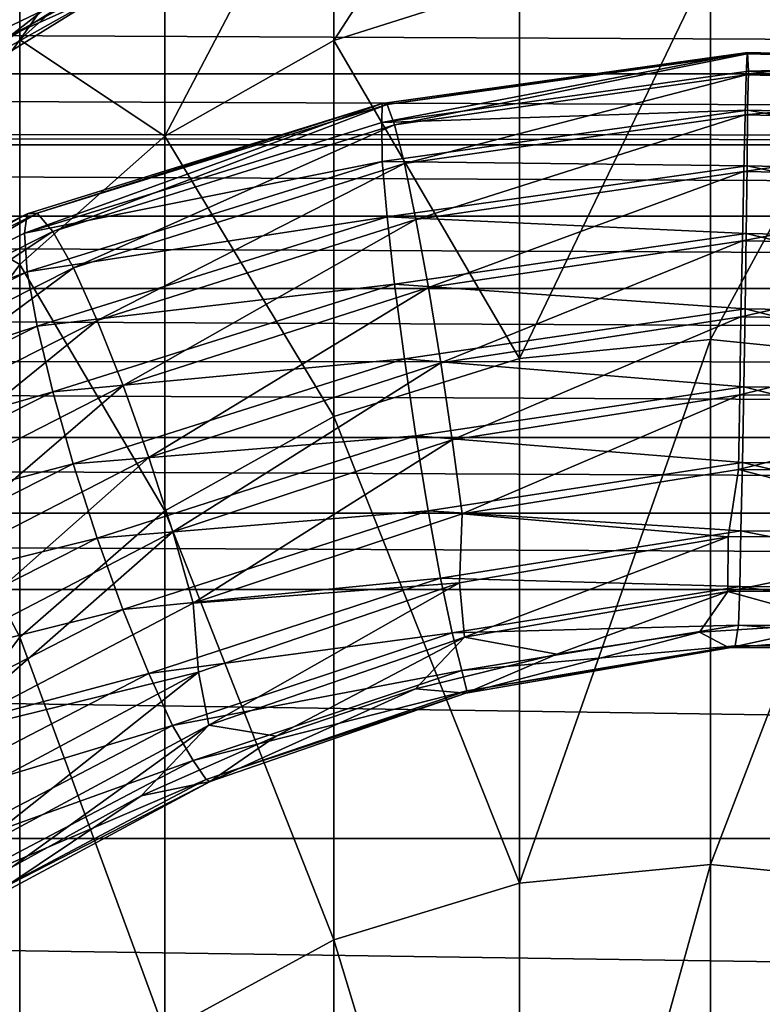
# Model space of a CAD drawing. Header units: metres. Extents: x -109 to 109, y -452 to 89.
# Tile 764 of 1056: x -6.31 to 0.47, y -3.79 to 5.2. Entities that reach past the tile are written whole.
import ezdxf

# ---------------------------------------------------------------- set-up
doc = ezdxf.new("R2010")
doc.units = ezdxf.units.M
for name, color, linetype in [('solid_K244270000C71_000', 7, 'CONTINUOUS'), ('solid_K244270000C71_000_01', 7, 'CONTINUOUS'), ('solid_k244270000c71_000_02', 7, 'CONTINUOUS')]:
    doc.layers.add(name, color=color, linetype=linetype)

msp = doc.modelspace()

# ---------------------------------------------------------------- linework, layer by layer
at = {"layer": 'solid_K244270000C71_000'}
for points in [[(69.097099, 4.706462, -14.242515), (-69.097099, 4.706462, -14.242515), (-68.101173, 5.3391, -14.017632)], [(68.101173, 5.3391, -14.017632), (69.097099, 4.706462, -14.242515), (-68.101173, 5.3391, -14.017632)], [(69.979553, 4.143574, -14.416338), (-69.960052, 4.156017, -14.412755), (-69.097099, 4.706462, -14.242515)], [(69.097099, 4.706462, -14.242515), (69.979553, 4.143574, -14.416338), (-69.097099, 4.706462, -14.242515)], [(70.113686, 4.058001, -14.440659), (-70.113686, 4.058001, -14.440659), (-69.960052, 4.156017, -14.412755)], [(69.979553, 4.143574, -14.416338), (70.113686, 4.058001, -14.440659), (-69.960052, 4.156017, -14.412755)], [(71.13726, 3.406121, -14.60816), (-71.13726, 3.406121, -14.60816), (-70.113686, 4.058001, -14.440659)], [(70.113686, 4.058001, -14.440659), (71.13726, 3.406121, -14.60816), (-70.113686, 4.058001, -14.440659)], [(72.173248, 2.747934, -14.746147), (-72.173248, 2.747934, -14.746147), (-71.13726, 3.406121, -14.60816)], [(71.13726, 3.406121, -14.60816), (72.173248, 2.747934, -14.746147), (-71.13726, 3.406121, -14.60816)], [(73.239342, 2.072355, -14.856155), (-73.219543, 2.084876, -14.854403), (-72.173248, 2.747934, -14.746147)], [(72.173248, 2.747934, -14.746147), (73.239342, 2.072355, -14.856155), (-72.173248, 2.747934, -14.746147)], [(74.320084, 1.388073, -14.935637), (-74.320084, 1.388073, -14.935637), (-73.219543, 2.084876, -14.854403)], [(73.239342, 2.072355, -14.856155), (74.320084, 1.388073, -14.935637), (-73.219543, 2.084876, -14.854403)], [(75.406387, 0.696714, -14.983811), (-75.406387, 0.696714, -14.983811), (-74.320084, 1.388073, -14.935637)], [(74.320084, 1.388073, -14.935637), (75.406387, 0.696714, -14.983811), (-74.320084, 1.388073, -14.935637)], [(76.5, 0, -15), (-76.5, 0, -15), (-75.406387, 0.696714, -14.983811)], [(75.406387, 0.696714, -14.983811), (76.5, 0, -15), (-75.406387, 0.696714, -14.983811)], [(76.498215, -2.273717, -14.826673), (-76.498215, -2.273717, -14.826673), (-76.5, 0, -15)], [(76.5, 0, -15), (76.498215, -2.273717, -14.826673), (-76.5, 0, -15)], [(76.5, -4.508398, -14.306444), (-76.5, -4.508398, -14.306444), (-76.498215, -2.273717, -14.826673)], [(76.498215, -2.273717, -14.826673), (76.5, -4.508398, -14.306444), (-76.498215, -2.273717, -14.826673)]]:
    msp.add_3dface(points, dxfattribs=at)
at = {"layer": 'solid_K244270000C71_000_01'}
for points in [[(0, 5.72877, 700.381042), (0, 2.282024, 717.039429), (1.767249, 5.545461, 700.351013)], [(0, 2.282024, 717.039429), (1.767249, 2.101745, 716.99469), (1.767249, 5.545461, 700.351013)], [(0.338105, 4.902512, 755.07428), (-3.000555, 4.262791, 756.271606), (0.347449, 4.730044, 755.757141)], [(-2.952124, 4.427762, 754.880554), (-2.996459, 4.436, 755.590393), (0.338105, 4.902512, 755.07428)], [(0.333102, 4.88917, 754.362427), (-2.952124, 4.427762, 754.880554), (0.338105, 4.902512, 755.07428)], [(-2.883221, 4.242224, 754.195923), (-2.952124, 4.427762, 754.880554), (0.333102, 4.88917, 754.362427)], [(0.325327, 4.696759, 753.675781), (-2.883221, 4.242224, 754.195923), (0.333102, 4.88917, 754.362427)], [(0.325327, 4.696759, 753.675781), (0.333102, 4.88917, 754.362427), (3.608263, 4.807048, 753.625549)], [(0.333102, 4.88917, 754.362427), (0.338105, 4.902512, 755.07428), (3.662452, 4.818024, 754.334351)], [(3.608263, 4.807048, 753.625549), (0.333102, 4.88917, 754.362427), (3.662452, 4.818024, 754.334351)], [(3.662452, 4.818024, 754.334351), (0.338105, 4.902512, 755.07428), (0.347449, 4.730044, 755.757141)], [(3.524045, 4.619859, 752.943298), (0.325327, 4.696759, 753.675781), (3.608263, 4.807048, 753.625549)], [(3.662452, 4.818024, 754.334351), (0.347449, 4.730044, 755.757141), (3.690614, 4.644899, 755.015076)], [(0.347449, 4.730044, 755.757141), (-3.000555, 4.262791, 756.271606), (0.338139, 4.376234, 756.361328)], [(-2.793849, 3.887098, 753.587708), (-2.883221, 4.242224, 754.195923), (0.325327, 4.696759, 753.675781)], [(0.315243, 4.333425, 753.065674), (-2.793849, 3.887098, 753.587708), (0.325327, 4.696759, 753.675781)], [(0.315243, 4.333425, 753.065674), (0.325327, 4.696759, 753.675781), (3.524045, 4.619859, 752.943298)], [(0.347449, 4.730044, 755.757141), (0.338139, 4.376234, 756.361328), (3.662824, 4.296416, 755.62085)], [(3.690614, 4.644899, 755.015076), (0.347449, 4.730044, 755.757141), (3.662824, 4.296416, 755.62085)], [(3.41481, 4.264332, 752.338806), (0.315243, 4.333425, 753.065674), (3.524045, 4.619859, 752.943298)], [(-3.000555, 4.262791, 756.271606), (-2.996764, 3.906428, 756.874512), (0.338139, 4.376234, 756.361328)], [(0.338139, 4.376234, 756.361328), (-2.996764, 3.906428, 756.874512), (0.333166, 3.86789, 756.859741)], [(-2.688798, 3.377365, 753.100952), (-2.793849, 3.887098, 753.587708), (0.315243, 4.333425, 753.065674)], [(0.30339, 3.814625, 752.577087), (-2.688798, 3.377365, 753.100952), (0.315243, 4.333425, 753.065674)], [(0.30339, 3.814625, 752.577087), (0.315243, 4.333425, 753.065674), (3.41481, 4.264332, 752.338806)], [(0.338139, 4.376234, 756.361328), (0.333166, 3.86789, 756.859741), (3.608961, 3.79481, 756.121826)], [(3.662824, 4.296416, 755.62085), (0.338139, 4.376234, 756.361328), (3.608961, 3.79481, 756.121826)], [(3.28641, 3.755545, 751.85675), (0.30339, 3.814625, 752.577087), (3.41481, 4.264332, 752.338806)], [(-2.996764, 3.906428, 756.874512), (-2.952695, 3.400078, 757.37207), (0.333166, 3.86789, 756.859741)], [(0.333166, 3.86789, 756.859741), (-2.952695, 3.400078, 757.37207), (0.325417, 3.249398, 757.214722)], [(0.333166, 3.86789, 756.859741), (0.325417, 3.249398, 757.214722), (3.525018, 3.185264, 756.480896)], [(3.608961, 3.79481, 756.121826), (0.333166, 3.86789, 756.859741), (3.525018, 3.185264, 756.480896)], [(-2.575588, 2.75485, 752.75885), (-2.688798, 3.377365, 753.100952), (0.30339, 3.814625, 752.577087)], [(0.290616, 3.182809, 752.233459), (-2.575588, 2.75485, 752.75885), (0.30339, 3.814625, 752.577087)], [(0.290616, 3.182809, 752.233459), (0.30339, 3.814625, 752.577087), (3.28641, 3.755545, 751.85675)], [(3.148038, 3.13518, 751.52002), (0.290616, 3.182809, 752.233459), (3.28641, 3.755545, 751.85675)], [(-2.952695, 3.400078, 757.37207), (-2.884017, 2.785755, 757.726746), (0.325417, 3.249398, 757.214722)], [(0.325417, 3.249398, 757.214722), (-2.884017, 2.785755, 757.726746), (0.315354, 2.562621, 757.395447)], [(0.325417, 3.249398, 757.214722), (0.315354, 2.562621, 757.395447), (3.416008, 2.509067, 756.667175)], [(3.525018, 3.185264, 756.480896), (0.325417, 3.249398, 757.214722), (3.416008, 2.509067, 756.667175)], [(-2.46242, 2.067768, 752.578857), (-2.575588, 2.75485, 752.75885), (0.290616, 3.182809, 752.233459)], [(0.277846, 2.486853, 752.052368), (-2.46242, 2.067768, 752.578857), (0.290616, 3.182809, 752.233459)], [(0.277846, 2.486853, 752.052368), (0.290616, 3.182809, 752.233459), (3.148038, 3.13518, 751.52002)], [(3.009717, 2.451247, 751.345764), (0.277846, 2.486853, 752.052368), (3.148038, 3.13518, 751.52002)], [(-2.884017, 2.785755, 757.726746), (-2.79483, 2.105097, 757.907776), (0.315354, 2.562621, 757.395447)], [(0.315354, 2.562621, 757.395447), (-2.79483, 2.105097, 757.907776), (0.303514, 1.850223, 757.380432)], [(0.315354, 2.562621, 757.395447), (0.303514, 1.850223, 757.380432), (3.287758, 1.808277, 756.658813)], [(3.416008, 2.509067, 756.667175), (0.315354, 2.562621, 757.395447), (3.287758, 1.808277, 756.658813)], [(-2.357492, 1.36394, 752.57843), (-2.46242, 2.067768, 752.578857), (0.277846, 2.486853, 752.052368)], [(0.266007, 1.77524, 752.051147), (-2.357492, 1.36394, 752.57843), (0.277846, 2.486853, 752.052368)], [(0.266007, 1.77524, 752.051147), (0.277846, 2.486853, 752.052368), (3.009717, 2.451247, 751.345764)], [(2.881467, 1.751364, 751.351013), (0.266007, 1.77524, 752.051147), (3.009717, 2.451247, 751.345764)], [(0, 2.282024, 717.039429), (0, -2.511255, 733.361389), (1.767249, 2.101745, 716.99469)], [(-2.79483, 2.105097, 757.907776), (-2.689901, 1.40047, 757.893677), (0.303514, 1.850223, 757.380432)], [(0, -2.511255, 733.361389), (1.767249, -2.687319, 733.302185), (1.767249, 2.101745, 716.99469)], [(0.303514, 1.850223, 757.380432), (-2.689901, 1.40047, 757.893677), (0.290745, 1.158762, 757.182739)], [(0.303514, 1.850223, 757.380432), (0.290745, 1.158762, 757.182739), (3.149437, 1.128671, 756.468262)], [(3.287758, 1.808277, 756.658813), (0.303514, 1.850223, 757.380432), (3.149437, 1.128671, 756.468262)], [(-2.268304, 0.689376, 752.766663), (-2.357492, 1.36394, 752.57843), (0.266007, 1.77524, 752.051147)], [(0.255943, 1.094565, 752.239136), (-2.268304, 0.689376, 752.766663), (0.266007, 1.77524, 752.051147)], [(0.255943, 1.094565, 752.239136), (0.266007, 1.77524, 752.051147), (2.881467, 1.751364, 751.351013)], [(2.772457, 1.081311, 751.544373), (0.255943, 1.094565, 752.239136), (2.881467, 1.751364, 751.351013)], [(-2.689901, 1.40047, 757.893677), (-2.576733, 0.717853, 757.697327), (0.290745, 1.158762, 757.182739)], [(0.290745, 1.158762, 757.182739), (-2.576733, 0.717853, 757.697327), (0.277971, 0.535381, 756.824097)], [(0.160706, 0.478318, 752.614502), (-2.268304, 0.689376, 752.766663), (0.255943, 1.094565, 752.239136)], [(2.609218, 0.487758, 751.927551), (0.160706, 0.478318, 752.614502), (0.255943, 1.094565, 752.239136)], [(2.609218, 0.487758, 751.927551), (0.255943, 1.094565, 752.239136), (2.772457, 1.081311, 751.544373)], [(0.290745, 1.158762, 757.182739), (0.277971, 0.535381, 756.824097), (3.011066, 0.516573, 756.116821)], [(3.149437, 1.128671, 756.468262), (0.290745, 1.158762, 757.182739), (3.011066, 0.516573, 756.116821)], [(-2.576733, 0.717853, 757.697327), (-2.463524, 0.103735, 757.340454), (0.277971, 0.535381, 756.824097)], [(0.277971, 0.535381, 756.824097), (-2.463524, 0.103735, 757.340454), (0.266118, 0.026832, 756.326233)], [(2.609218, 0.487758, 751.927551), (2.55693, -0.004002, 752.419312), (0.157471, -0.019784, 753.103577)], [(2.609218, 0.487758, 751.927551), (0.157471, -0.019784, 753.103577), (0.160706, 0.478318, 752.614502)], [(0.277971, 0.535381, 756.824097), (0.266118, 0.026832, 756.326233), (2.882666, 0.017912, 755.62561)], [(3.011066, 0.516573, 756.116821), (0.277971, 0.535381, 756.824097), (2.882666, 0.017912, 755.62561)], [(-2.463524, 0.103735, 757.340454), (-2.358472, -0.395784, 756.844482), (0.266118, 0.026832, 756.326233)], [(0.266118, 0.026832, 756.326233), (-2.358472, -0.395784, 756.844482), (0.256033, -0.327068, 755.715149)], [(0.266118, 0.026832, 756.326233), (0.256033, -0.327068, 755.715149), (2.773431, -0.328227, 755.020203)], [(2.882666, 0.017912, 755.62561), (0.266118, 0.026832, 756.326233), (2.773431, -0.328227, 755.020203)], [(0.157471, -0.019784, 753.103577), (2.55693, -0.004002, 752.419312), (1.20284, -0.308043, 753.412537)], [(-2.358472, -0.395784, 756.844482), (-2.269101, -0.741502, 756.235474), (0.256033, -0.327068, 755.715149)], [(-0.100938, -0.390408, 753.755432), (1.20284, -0.308043, 753.412537), (0.170094, -0.532311, 754.356262)], [(1.20284, -0.308043, 753.412537), (2.500313, -0.342618, 753.020752), (0.170094, -0.532311, 754.356262)], [(2.500313, -0.342618, 753.020752), (2.568718, -0.5142, 753.67157), (0.170094, -0.532311, 754.356262)], [(0.22549, -0.515415, 755.041565), (2.668585, -0.507737, 754.35199), (0.256033, -0.327068, 755.715149)], [(2.668585, -0.507737, 754.35199), (2.773431, -0.328227, 755.020203), (0.256033, -0.327068, 755.715149)], [(-2.224408, -0.927155, 755.562622), (-2.233632, -0.948207, 754.876404), (0.170094, -0.532311, 754.356262)], [(-2.224408, -0.927155, 755.562622), (0.170094, -0.532311, 754.356262), (0.22549, -0.515415, 755.041565)], [(0.22549, -0.515415, 755.041565), (0.170094, -0.532311, 754.356262), (2.568718, -0.5142, 753.67157)], [(0.22549, -0.515415, 755.041565), (2.568718, -0.5142, 753.67157), (2.668585, -0.507737, 754.35199)], [(0, -2.511255, 733.361389), (0, -8.619161, 749.238281), (1.767249, -2.687319, 733.302185)], [(0, -8.619161, 749.238281), (1.767249, -8.789853, 749.165039), (1.767249, -2.687319, 733.302185)]]:
    msp.add_3dface(points, dxfattribs=at)
at = {"layer": 'solid_k244270000c71_000_02'}
for points in [[(-3.437735, 5.012095, 700.263794), (-1.744606, 5.550179, 700.351807), (-1.744606, 7.625667, 683.482422)], [(-3.437735, 7.082223, 683.438293), (-3.437735, 5.012095, 700.263794), (-1.744606, 7.625667, 683.482422)], [(-4.980319, 4.138048, 700.120789), (-3.437735, 5.012095, 700.263794), (-3.437735, 7.082223, 683.438293)], [(-4.980319, 6.199468, 683.366516), (-4.980319, 4.138048, 700.120789), (-3.437735, 7.082223, 683.438293)], [(-6.304805, 5.016059, 683.270386), (-4.980319, 6.888136, 666.5), (-4.996175, 6.876645, 666.5)], [(-6.304805, 5.016059, 683.270386), (-4.980319, 6.199468, 683.366516), (-4.980319, 6.888136, 666.5)], [(-6.304805, 5.016059, 683.270386), (-4.996175, 6.876645, 666.5), (-6.304805, 5.700828, 666.5)], [(-7.992229, 5.460318, 732.162415), (-5.772416, 6.812717, 731.893677), (-7.468556, 5.162197, 732.556824)], [(-5.772416, 6.812717, 731.893677), (-5.271402, 6.436913, 732.263916), (-7.468556, 5.162197, 732.556824)], [(-6.189754, 6.017617, 736.051514), (-6.307113, 6.596183, 736.460205), (-8.712452, 5.131384, 736.669983)], [(-7.468556, 5.162197, 732.556824), (-5.271402, 6.436913, 732.263916), (-5.168047, 6.009551, 732.803223)], [(-6.304805, 5.016059, 683.270386), (-4.980319, 4.138048, 700.120789), (-4.980319, 6.199468, 683.366516)], [(-8.471365, 4.588772, 736.269775), (-6.189754, 6.017617, 736.051514), (-8.712452, 5.131384, 736.669983)], [(-8.035864, 4.357472, 735.720459), (-6.189754, 6.017617, 736.051514), (-8.471365, 4.588772, 736.269775)], [(-8.035864, 4.357472, 735.720459), (-5.822128, 5.721674, 735.478577), (-6.189754, 6.017617, 736.051514)], [(-7.468556, 5.162197, 732.556824), (-5.168047, 6.009551, 732.803223), (-7.320879, 4.755782, 733.097961)], [(-7.320879, 4.755782, 733.097961), (-5.168047, 6.009551, 732.803223), (-6.384426, 5.058417, 733.603882)], [(-5.168047, 6.009551, 732.803223), (-5.208191, 5.694954, 733.433594), (-6.384426, 5.058417, 733.603882)], [(-5.645144, 5.504288, 734.835083), (-5.822128, 5.721674, 735.478577), (-8.035864, 4.357472, 735.720459)], [(-6.316685, 5.687661, 554.5), (-7.353192, 4.263868, 666.5), (-6.304805, 5.700828, 666.5)], [(-7.353192, 3.583819, 683.153992), (-6.304805, 5.700828, 666.5), (-7.353192, 4.263868, 666.5)], [(-7.353192, 3.583819, 683.153992), (-6.304805, 5.016059, 683.270386), (-6.304805, 5.700828, 666.5)], [(-6.384426, 5.058417, 733.603882), (-5.208191, 5.694954, 733.433594), (-5.540272, 5.440659, 734.153442)], [(-1.744606, 2.106385, 716.99585), (0, 2.282024, 717.039429), (0, 5.72877, 700.381042)], [(-1.744606, 5.550179, 700.351807), (-1.744606, 2.106385, 716.99585), (0, 5.72877, 700.381042)], [(-7.791685, 4.176803, 735.090454), (-5.645144, 5.504288, 734.835083), (-8.035864, 4.357472, 735.720459)], [(-5.540272, 5.440659, 734.153442), (-5.645144, 5.504288, 734.835083), (-7.791685, 4.176803, 735.090454)], [(-3.437735, 5.012095, 700.263794), (-1.744606, 2.106385, 716.99585), (-1.744606, 5.550179, 700.351807)], [(-7.642325, 4.13604, 734.418518), (-5.540272, 5.440659, 734.153442), (-7.791685, 4.176803, 735.090454)], [(-6.384426, 5.058417, 733.603882), (-5.540272, 5.440659, 734.153442), (-7.642325, 4.13604, 734.418518)], [(-7.353192, 3.583819, 683.153992), (-6.304805, 2.966312, 699.929138), (-6.304805, 5.016059, 683.270386)], [(-6.304805, 5.016059, 683.270386), (-6.304805, 2.966312, 699.929138), (-4.980319, 4.138048, 700.120789)], [(-4.980319, 4.138048, 700.120789), (-3.437735, 1.577197, 716.864502), (-3.437735, 5.012095, 700.263794)], [(-3.437735, 5.012095, 700.263794), (-3.437735, 1.577197, 716.864502), (-1.744606, 2.106385, 716.99585)], [(0.338105, 4.902512, 755.07428), (-2.996459, 4.436, 755.590393), (-3.000555, 4.262791, 756.271606)], [(-2.996459, 4.436, 755.590393), (-6.262469, 3.251879, 756.559143), (-3.000555, 4.262791, 756.271606)], [(-2.996459, 4.436, 755.590393), (-6.237861, 3.429459, 755.881592), (-6.262469, 3.251879, 756.559143)], [(-6.145567, 3.43363, 755.178528), (-6.237861, 3.429459, 755.881592), (-2.996459, 4.436, 755.590393)], [(-2.952124, 4.427762, 754.880554), (-6.145567, 3.43363, 755.178528), (-2.996459, 4.436, 755.590393)], [(-6.002128, 3.266806, 754.502441), (-6.145567, 3.43363, 755.178528), (-2.952124, 4.427762, 754.880554)], [(-2.883221, 4.242224, 754.195923), (-6.002128, 3.266806, 754.502441), (-2.952124, 4.427762, 754.880554)], [(-3.000555, 4.262791, 756.271606), (-6.262469, 3.251879, 756.559143), (-2.996764, 3.906428, 756.874512)], [(-5.81608, 2.935573, 753.903809), (-6.002128, 3.266806, 754.502441), (-2.883221, 4.242224, 754.195923)], [(-2.793849, 3.887098, 753.587708), (-5.81608, 2.935573, 753.903809), (-2.883221, 4.242224, 754.195923)], [(-6.304805, 2.966312, 699.929138), (-4.980319, 0.717599, 716.651245), (-4.980319, 4.138048, 700.120789)], [(-4.980319, 4.138048, 700.120789), (-4.980319, 0.717599, 716.651245), (-3.437735, 1.577197, 716.864502)], [(-6.262469, 3.251879, 756.559143), (-6.238496, 2.897979, 757.159241), (-2.996764, 3.906428, 756.874512)], [(-2.996764, 3.906428, 756.874512), (-6.238496, 2.897979, 757.159241), (-2.952695, 3.400078, 757.37207)], [(-5.597389, 2.453601, 753.427124), (-5.81608, 2.935573, 753.903809), (-2.793849, 3.887098, 753.587708)], [(-2.688798, 3.377365, 753.100952), (-5.597389, 2.453601, 753.427124), (-2.793849, 3.887098, 753.587708)], [(-7.353192, 3.583819, 683.153992), (-7.353192, 1.5482, 699.697144), (-6.304805, 2.966312, 699.929138)], [(-6.237861, 3.429459, 755.881592), (-9.314007, 1.731, 756.623352), (-6.262469, 3.251879, 756.559143)], [(-6.237861, 3.429459, 755.881592), (-9.283555, 1.907806, 755.952454), (-9.314007, 1.731, 756.623352)], [(-9.146198, 1.931335, 755.261047), (-9.283555, 1.907806, 755.952454), (-6.237861, 3.429459, 755.881592)], [(-6.145567, 3.43363, 755.178528), (-9.146198, 1.931335, 755.261047), (-6.237861, 3.429459, 755.881592)], [(-8.932724, 1.794504, 754.599731), (-9.146198, 1.931335, 755.261047), (-6.145567, 3.43363, 755.178528)], [(-6.002128, 3.266806, 754.502441), (-8.932724, 1.794504, 754.599731), (-6.145567, 3.43363, 755.178528)], [(-6.238496, 2.897979, 757.159241), (-6.146756, 2.402195, 757.657715), (-2.952695, 3.400078, 757.37207)], [(-2.952695, 3.400078, 757.37207), (-6.146756, 2.402195, 757.657715), (-2.884017, 2.785755, 757.726746)], [(-5.361716, 1.860726, 753.094971), (-5.597389, 2.453601, 753.427124), (-2.688798, 3.377365, 753.100952)], [(-2.575588, 2.75485, 752.75885), (-5.361716, 1.860726, 753.094971), (-2.688798, 3.377365, 753.100952)], [(-6.262469, 3.251879, 756.559143), (-9.314007, 1.731, 756.623352), (-6.238496, 2.897979, 757.159241)], [(-8.655835, 1.502113, 754.018066), (-8.932724, 1.794504, 754.599731), (-6.002128, 3.266806, 754.502441)], [(-5.81608, 2.935573, 753.903809), (-8.655835, 1.502113, 754.018066), (-6.002128, 3.266806, 754.502441)], [(-7.353192, 1.5482, 699.697144), (-6.304805, -0.434766, 716.365295), (-6.304805, 2.966312, 699.929138)], [(-6.304805, 2.966312, 699.929138), (-6.304805, -0.434766, 716.365295), (-4.980319, 0.717599, 716.651245)], [(-9.314007, 1.731, 756.623352), (-9.284501, 1.375774, 757.220398), (-6.238496, 2.897979, 757.159241)], [(-6.238496, 2.897979, 757.159241), (-9.284501, 1.375774, 757.220398), (-6.146756, 2.402195, 757.657715)], [(-8.330368, 1.065728, 753.559631), (-8.655835, 1.502113, 754.018066), (-5.81608, 2.935573, 753.903809)], [(-5.597389, 2.453601, 753.427124), (-8.330368, 1.065728, 753.559631), (-5.81608, 2.935573, 753.903809)], [(-6.146756, 2.402195, 757.657715), (-6.003786, 1.80491, 758.016052), (-2.884017, 2.785755, 757.726746)], [(-2.884017, 2.785755, 757.726746), (-6.003786, 1.80491, 758.016052), (-2.79483, 2.105097, 757.907776)], [(-5.126129, 1.203001, 752.924255), (-5.361716, 1.860726, 753.094971), (-2.575588, 2.75485, 752.75885)], [(-2.46242, 2.067768, 752.578857), (-5.126129, 1.203001, 752.924255), (-2.575588, 2.75485, 752.75885)], [(-7.979625, 0.521889, 753.245789), (-8.330368, 1.065728, 753.559631), (-5.597389, 2.453601, 753.427124)], [(-5.361716, 1.860726, 753.094971), (-7.979625, 0.521889, 753.245789), (-5.597389, 2.453601, 753.427124)], [(-9.284501, 1.375774, 757.220398), (-9.147967, 0.898751, 757.721619), (-6.146756, 2.402195, 757.657715)], [(-6.146756, 2.402195, 757.657715), (-9.147967, 0.898751, 757.721619), (-6.003786, 1.80491, 758.016052)], [(-1.744606, -2.682789, 733.303711), (0, -2.511255, 733.361389), (0, 2.282024, 717.039429)], [(-1.744606, 2.106385, 716.99585), (-1.744606, -2.682789, 733.303711), (0, 2.282024, 717.039429)], [(-6.003786, 1.80491, 758.016052), (-5.818121, 1.146744, 758.203247), (-2.79483, 2.105097, 757.907776)], [(-2.79483, 2.105097, 757.907776), (-5.818121, 1.146744, 758.203247), (-2.689901, 1.40047, 757.893677)], [(-4.907694, 0.52609, 752.931763), (-5.126129, 1.203001, 752.924255), (-2.46242, 2.067768, 752.578857)], [(-2.357492, 1.36394, 752.57843), (-4.907694, 0.52609, 752.931763), (-2.46242, 2.067768, 752.578857)], [(-3.437735, 1.577197, 716.864502), (-1.744606, -2.682789, 733.303711), (-1.744606, 2.106385, 716.99585)], [(-9.147967, 0.898751, 757.721619), (-8.935191, 0.330786, 758.087402), (-6.003786, 1.80491, 758.016052)], [(-6.003786, 1.80491, 758.016052), (-8.935191, 0.330786, 758.087402), (-5.818121, 1.146744, 758.203247)], [(-7.62901, -0.086939, 753.092285), (-7.979625, 0.521889, 753.245789), (-5.361716, 1.860726, 753.094971)], [(-5.126129, 1.203001, 752.924255), (-7.62901, -0.086939, 753.092285), (-5.361716, 1.860726, 753.094971)], [(-7.353192, 1.5482, 699.697144), (-7.353192, -1.829434, 716.019226), (-6.304805, -0.434766, 716.365295)], [(-4.980319, 0.717599, 716.651245), (-3.437735, -3.199605, 733.130005), (-3.437735, 1.577197, 716.864502)], [(-3.437735, 1.577197, 716.864502), (-3.437735, -3.199605, 733.130005), (-1.744606, -2.682789, 733.303711)], [(-5.818121, 1.146744, 758.203247), (-5.599687, 0.468884, 758.197571), (-2.689901, 1.40047, 757.893677)], [(-2.689901, 1.40047, 757.893677), (-5.599687, 0.468884, 758.197571), (-2.576733, 0.717853, 757.697327)], [(-4.722029, -0.125956, 753.125977), (-4.907694, 0.52609, 752.931763), (-2.357492, 1.36394, 752.57843)], [(-2.268304, 0.689376, 752.766663), (-4.722029, -0.125956, 753.125977), (-2.357492, 1.36394, 752.57843)], [(-7.303923, -0.71868, 753.114685), (-7.62901, -0.086939, 753.092285), (-5.126129, 1.203001, 752.924255)], [(-4.907694, 0.52609, 752.931763), (-7.303923, -0.71868, 753.114685), (-5.126129, 1.203001, 752.924255)], [(-8.935191, 0.330786, 758.087402), (-8.658874, -0.289262, 758.28656), (-5.818121, 1.146744, 758.203247)], [(-5.818121, 1.146744, 758.203247), (-8.658874, -0.289262, 758.28656), (-5.599687, 0.468884, 758.197571)], [(-6.304805, -0.434766, 716.365295), (-4.980319, -4.039107, 732.847778), (-4.980319, 0.717599, 716.651245)], [(-5.599687, 0.468884, 758.197571), (-5.364099, -0.184605, 758.011169), (-2.576733, 0.717853, 757.697327)], [(-2.576733, 0.717853, 757.697327), (-5.364099, -0.184605, 758.011169), (-2.463524, 0.103735, 757.340454)], [(-4.980319, 0.717599, 716.651245), (-4.980319, -4.039107, 732.847778), (-3.437735, -3.199605, 733.130005)], [(-2.292616, 0.061159, 753.137146), (-4.722029, -0.125956, 753.125977), (-2.268304, 0.689376, 752.766663)], [(0.160706, 0.478318, 752.614502), (-2.292616, 0.061159, 753.137146), (-2.268304, 0.689376, 752.766663)], [(-8.658874, -0.289262, 758.28656), (-8.333786, -0.922234, 758.296631), (-5.599687, 0.468884, 758.197571)], [(-5.599687, 0.468884, 758.197571), (-8.333786, -0.922234, 758.296631), (-5.364099, -0.184605, 758.011169)], [(-7.027605, -1.332548, 753.320557), (-7.303923, -0.71868, 753.114685), (-4.907694, 0.52609, 752.931763)], [(-4.722029, -0.125956, 753.125977), (-7.027605, -1.332548, 753.320557), (-4.907694, 0.52609, 752.931763)], [(0.160706, 0.478318, 752.614502), (-2.2467, -0.434667, 753.625671), (-2.292616, 0.061159, 753.137146)], [(0.160706, 0.478318, 752.614502), (0.157471, -0.019784, 753.103577), (-2.2467, -0.434667, 753.625671)], [(-5.364099, -0.184605, 758.011169), (-5.128426, -0.769331, 757.664978), (-2.463524, 0.103735, 757.340454)], [(-2.463524, 0.103735, 757.340454), (-5.128426, -0.769331, 757.664978), (-2.358472, -0.395784, 756.844482)], [(-2.292616, 0.061159, 753.137146), (-4.674263, -0.754878, 753.494812), (-4.722029, -0.125956, 753.125977)], [(-2.292616, 0.061159, 753.137146), (-4.580631, -1.239983, 753.984863), (-4.674263, -0.754878, 753.494812)], [(-2.292616, 0.061159, 753.137146), (-2.2467, -0.434667, 753.625671), (-4.580631, -1.239983, 753.984863)], [(-2.2467, -0.434667, 753.625671), (0.157471, -0.019784, 753.103577), (-1.402473, -0.590445, 754.049622)], [(0.157471, -0.019784, 753.103577), (-0.100938, -0.390408, 753.755432), (-1.402473, -0.590445, 754.049622)], [(0.157471, -0.019784, 753.103577), (1.20284, -0.308043, 753.412537), (-0.100938, -0.390408, 753.755432)], [(-4.674263, -0.754878, 753.494812), (-7.027605, -1.332548, 753.320557), (-4.722029, -0.125956, 753.125977)], [(-8.333786, -0.922234, 758.296631), (-7.983171, -1.527252, 758.128662), (-5.364099, -0.184605, 758.011169)], [(-5.364099, -0.184605, 758.011169), (-7.983171, -1.527252, 758.128662), (-5.128426, -0.769331, 757.664978)], [(0.22549, -0.515415, 755.041565), (0.256033, -0.327068, 755.715149), (-2.269101, -0.741502, 756.235474)], [(-7.353192, -1.829434, 716.019226), (-6.304805, -5.164531, 732.469482), (-6.304805, -0.434766, 716.365295)], [(-6.304805, -0.434766, 716.365295), (-6.304805, -5.164531, 732.469482), (-4.980319, -4.039107, 732.847778)], [(-5.128426, -0.769331, 757.664978), (-4.909736, -1.241289, 757.179626), (-2.358472, -0.395784, 756.844482)], [(-2.358472, -0.395784, 756.844482), (-4.909736, -1.241289, 757.179626), (-2.269101, -0.741502, 756.235474)], [(-4.580631, -1.239983, 753.984863), (-2.2467, -0.434667, 753.625671), (-3.964222, -1.340605, 754.494202)], [(-2.2467, -0.434667, 753.625671), (-2.693767, -0.907676, 754.295776), (-3.964222, -1.340605, 754.494202)], [(-2.2467, -0.434667, 753.625671), (-1.402473, -0.590445, 754.049622), (-2.693767, -0.907676, 754.295776)], [(-0.100938, -0.390408, 753.755432), (0.170094, -0.532311, 754.356262), (-2.233632, -0.948207, 754.876404)], [(-1.402473, -0.590445, 754.049622), (-0.100938, -0.390408, 753.755432), (-2.233632, -0.948207, 754.876404)], [(-2.224408, -0.927155, 755.562622), (0.22549, -0.515415, 755.041565), (-2.269101, -0.741502, 756.235474)], [(-2.693767, -0.907676, 754.295776), (-1.402473, -0.590445, 754.049622), (-2.233632, -0.948207, 754.876404)], [(-7.983171, -1.527252, 758.128662), (-7.632429, -2.063394, 757.80188), (-5.128426, -0.769331, 757.664978)], [(-5.128426, -0.769331, 757.664978), (-7.632429, -2.063394, 757.80188), (-4.909736, -1.241289, 757.179626)], [(-4.674263, -0.754878, 753.494812), (-6.908406, -1.951164, 753.69104), (-7.027605, -1.332548, 753.320557)], [(-4.674263, -0.754878, 753.494812), (-6.770014, -2.417489, 754.184753), (-6.908406, -1.951164, 753.69104)], [(-4.674263, -0.754878, 753.494812), (-4.580631, -1.239983, 753.984863), (-6.770014, -2.417489, 754.184753)], [(-4.909736, -1.241289, 757.179626), (-4.723687, -1.563211, 756.580383), (-2.269101, -0.741502, 756.235474)], [(-2.224408, -0.927155, 755.562622), (-2.269101, -0.741502, 756.235474), (-4.723687, -1.563211, 756.580383)], [(-4.605049, -1.734688, 755.914368), (-2.224408, -0.927155, 755.562622), (-4.723687, -1.563211, 756.580383)], [(-4.605049, -1.734688, 755.914368), (-2.233632, -0.948207, 754.876404), (-2.224408, -0.927155, 755.562622)], [(-4.605049, -1.734688, 755.914368), (-4.567584, -1.753332, 755.231262), (-2.233632, -0.948207, 754.876404)], [(-2.693767, -0.907676, 754.295776), (-2.233632, -0.948207, 754.876404), (-4.567584, -1.753332, 755.231262)], [(-3.964222, -1.340605, 754.494202), (-2.693767, -0.907676, 754.295776), (-4.567584, -1.753332, 755.231262)], [(-7.632429, -2.063394, 757.80188), (-7.306961, -2.490124, 757.335632), (-4.909736, -1.241289, 757.179626)], [(-4.909736, -1.241289, 757.179626), (-7.306961, -2.490124, 757.335632), (-4.723687, -1.563211, 756.580383)], [(-6.770014, -2.417489, 754.184753), (-4.580631, -1.239983, 753.984863), (-6.377155, -2.53682, 754.747437)], [(-4.580631, -1.239983, 753.984863), (-5.196234, -1.884929, 754.644531), (-6.377155, -2.53682, 754.747437)], [(-4.580631, -1.239983, 753.984863), (-3.964222, -1.340605, 754.494202), (-5.196234, -1.884929, 754.644531)], [(-5.196234, -1.884929, 754.644531), (-3.964222, -1.340605, 754.494202), (-4.567584, -1.753332, 755.231262)], [(-7.306961, -2.490124, 757.335632), (-7.030072, -2.77337, 756.753662), (-4.723687, -1.563211, 756.580383)], [(-4.605049, -1.734688, 755.914368), (-4.723687, -1.563211, 756.580383), (-7.030072, -2.77337, 756.753662)], [(-6.840991, -2.919667, 756.100464), (-4.605049, -1.734688, 755.914368), (-7.030072, -2.77337, 756.753662)], [(-6.840991, -2.919667, 756.100464), (-4.567584, -1.753332, 755.231262), (-4.605049, -1.734688, 755.914368)], [(-6.840991, -2.919667, 756.100464), (-6.75752, -2.929509, 755.4245), (-4.567584, -1.753332, 755.231262)], [(-5.196234, -1.884929, 754.644531), (-4.567584, -1.753332, 755.231262), (-6.75752, -2.929509, 755.4245)], [(-7.353192, -1.829434, 716.019226), (-7.353192, -6.526594, 732.011597), (-6.304805, -5.164531, 732.469482)], [(-6.377155, -2.53682, 754.747437), (-5.196234, -1.884929, 754.644531), (-6.75752, -2.929509, 755.4245)], [(-1.744606, -8.785462, 749.166931), (0, -8.619161, 749.238281), (0, -2.511255, 733.361389)], [(-1.744606, -2.682789, 733.303711), (-1.744606, -8.785462, 749.166931), (0, -2.511255, 733.361389)], [(-3.437735, -3.199605, 733.130005), (-1.744606, -8.785462, 749.166931), (-1.744606, -2.682789, 733.303711)], [(-4.980319, -4.039107, 732.847778), (-3.437735, -9.286511, 748.951904), (-3.437735, -3.199605, 733.130005)], [(-3.437735, -3.199605, 733.130005), (-3.437735, -9.286511, 748.951904), (-1.744606, -8.785462, 749.166931)]]:
    msp.add_3dface(points, dxfattribs=at)

doc.saveas('drawing.dxf')
